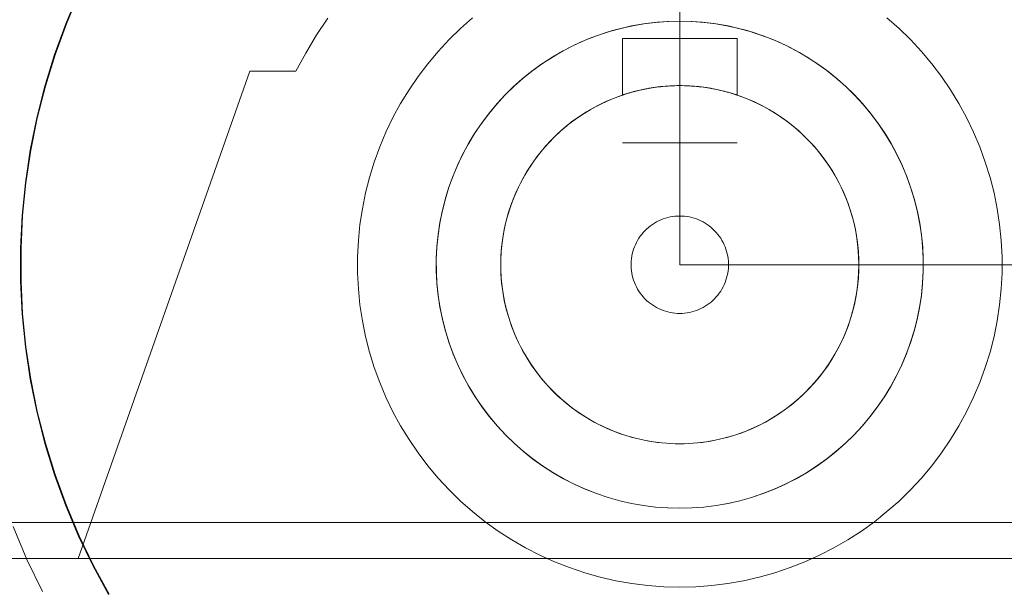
# Model space of a CAD drawing. Header units: millimetres. Extents: x -4395 to 65662, y -65530 to 6847.
# Tile 900 of 1034: x 26704 to 26773, y 1218 to 1258. Entities that reach past the tile are written whole.
import ezdxf

# ---------------------------------------------------------------- set-up
doc = ezdxf.new("R2010")
doc.units = ezdxf.units.MM
doc.layers.add('COTAS_P', color=1, linetype='Continuous', lineweight=0)
doc.layers.add('lateral_C05', color=7, linetype='Continuous', lineweight=0)
doc.dimstyles.new('R19_100', dxfattribs={"dimtxt": 250, "dimasz": 150, "dimexe": 150, "dimexo": 80, "dimgap": 100, "dimtad": 1, "dimtih": 1, "dimtoh": 1, "dimdsep": 46, "dimcen": 0.09, "dimadec": 0, "dimazin": 0, "dimtfac": 1, "dimtdec": 4, "dimtofl": 0, "dimtmove": 0, "dimatfit": 3, "dimfxl": 1, "dimtolj": 1, "dimtzin": 0, "dimarcsym": 0})

# ---------------------------------------------------------------- blocks, each defined once
blk = doc.blocks.new('DIM_R33_7')
at = {"layer": 'COTAS_P'}
for p, q in [((24250.067, 2141), (24400.067, 2186)), ((26750.067, 2141), (26600.067, 2186)), ((24250.067, 1241), (24250.067, 2141)), ((24250.067, 2141), (26750.067, 2141)), ((24250.067, 2141), (24400.067, 2096)), ((26750.067, 2141), (26600.067, 2096)), ((26750.067, 1241), (26750.067, 2141))]:
    blk.add_line(p, q, dxfattribs=at)
blk.add_text('2500 P', height=250, dxfattribs=at).set_placement((25500.067, 2241))
blk = doc.blocks.new('DIM_R33_9')
at = {"layer": 'COTAS_P'}
for p, q in [((26750.067, 1241), (27150.067, 1241)), ((27150.067, 1241), (27105.067, 1091)), ((27150.067, 0), (27150.067, 1241)), ((27150.067, 1241), (27195.067, 1091)), ((27150.067, 0), (27105.067, 150)), ((27150.067, 0), (27195.067, 150)), ((26750.067, 0), (27150.067, 0))]:
    blk.add_line(p, q, dxfattribs=at)
blk.add_text('1241 P', height=250, rotation=90, dxfattribs=at).set_placement((27050.067, 620.5))

msp = doc.modelspace()

# ---------------------------------------------------------------- linework, layer by layer
at = {"layer": 'lateral_C05'}
for p, q in [((26707.21, 1257.82), (26708.102, 1259.936)), ((26707.247, 1257.806), (26708.138, 1259.919)), ((26706.425, 1255.663), (26707.21, 1257.82)), ((26706.463, 1255.65), (26707.247, 1257.806)), ((26724.694, 1257.006), (26725.491, 1258.205)), ((26734.764, 1257.494), (26735.605, 1258.236)), ((26746.699, 1257.663), (26747.534, 1257.81)), ((26746.913, 1257.705), (26747.696, 1257.834)), ((26747.534, 1257.81), (26748.375, 1257.916)), ((26747.696, 1257.834), (26748.483, 1257.926)), ((26748.375, 1257.916), (26749.22, 1257.979)), ((26748.483, 1257.926), (26749.275, 1257.981)), ((26750.067, 1258), (26749.22, 1257.979)), ((26750.067, 1258), (26749.275, 1257.981)), ((26750.067, 1258), (26750.86, 1257.981)), ((26750.067, 1258), (26750.915, 1257.979)), ((26750.86, 1257.981), (26751.652, 1257.926)), ((26750.915, 1257.979), (26751.76, 1257.916)), ((26751.652, 1257.926), (26752.439, 1257.834)), ((26751.76, 1257.916), (26752.601, 1257.81)), ((26752.439, 1257.834), (26753.222, 1257.705)), ((26752.601, 1257.81), (26753.436, 1257.663)), ((26764.53, 1258.236), (26765.371, 1257.494)), ((26733.96, 1256.71), (26734.764, 1257.494)), ((26743.868, 1256.829), (26744.613, 1257.101)), ((26744.253, 1256.975), (26745.057, 1257.245)), ((26744.613, 1257.101), (26745.37, 1257.338)), ((26745.057, 1257.245), (26745.873, 1257.474)), ((26745.37, 1257.338), (26746.137, 1257.539)), ((26745.873, 1257.474), (26746.699, 1257.663)), ((26746.137, 1257.539), (26746.913, 1257.705)), ((26753.222, 1257.705), (26753.998, 1257.539)), ((26753.436, 1257.663), (26754.262, 1257.474)), ((26753.998, 1257.539), (26754.765, 1257.338)), ((26754.262, 1257.474), (26755.078, 1257.245)), ((26754.765, 1257.338), (26755.522, 1257.101)), ((26755.078, 1257.245), (26755.882, 1256.975)), ((26755.522, 1257.101), (26756.267, 1256.829)), ((26765.371, 1257.494), (26766.174, 1256.71)), ((26723.955, 1255.77), (26724.694, 1257.006)), ((26733.197, 1255.888), (26733.96, 1256.71)), ((26742.42, 1256.183), (26743.136, 1256.523)), ((26742.691, 1256.316), (26743.464, 1256.665)), ((26743.136, 1256.523), (26743.868, 1256.829)), ((26743.464, 1256.665), (26744.253, 1256.975)), ((26746.067, 1252.843), (26746.067, 1256.8)), ((26754.067, 1256.8), (26746.067, 1256.8)), ((26754.067, 1252.843), (26754.067, 1256.8)), ((26755.882, 1256.975), (26756.671, 1256.665)), ((26756.267, 1256.829), (26756.999, 1256.523)), ((26756.671, 1256.665), (26757.444, 1256.316)), ((26756.999, 1256.523), (26757.715, 1256.183)), ((26766.174, 1256.71), (26766.938, 1255.888)), ((26723.277, 1254.5), (26723.955, 1255.77)), ((26732.476, 1255.029), (26733.197, 1255.888)), ((26741.038, 1255.404), (26741.72, 1255.81)), ((26741.203, 1255.506), (26741.937, 1255.93)), ((26741.72, 1255.81), (26742.42, 1256.183)), ((26741.937, 1255.93), (26742.691, 1256.316)), ((26757.444, 1256.316), (26758.198, 1255.93)), ((26757.715, 1256.183), (26758.415, 1255.81)), ((26758.198, 1255.93), (26758.932, 1255.506)), ((26758.415, 1255.81), (26759.097, 1255.404)), ((26766.938, 1255.888), (26767.659, 1255.029)), ((26705.748, 1253.469), (26706.425, 1255.663)), ((26705.787, 1253.459), (26706.463, 1255.65)), ((26731.799, 1254.134), (26732.476, 1255.029)), ((26739.803, 1254.551), (26740.491, 1255.046)), ((26740.376, 1254.967), (26741.038, 1255.404)), ((26740.491, 1255.046), (26741.203, 1255.506)), ((26758.932, 1255.506), (26759.644, 1255.046)), ((26759.097, 1255.404), (26759.759, 1254.967)), ((26759.644, 1255.046), (26760.332, 1254.551)), ((26767.659, 1255.029), (26768.336, 1254.134)), ((26708.067, 1220.5), (26720.067, 1254.5)), ((26720.067, 1254.5), (26723.277, 1254.5)), ((26739.077, 1253.969), (26739.736, 1254.5)), ((26739.14, 1254.023), (26739.803, 1254.551)), ((26739.736, 1254.5), (26740.376, 1254.967)), ((26760.399, 1254.5), (26759.759, 1254.967)), ((26760.332, 1254.551), (26760.995, 1254.023)), ((26760.399, 1254.5), (26761.058, 1253.969)), ((26731.167, 1253.207), (26731.799, 1254.134)), ((26738.445, 1253.406), (26739.077, 1253.969)), ((26738.505, 1253.462), (26739.14, 1254.023)), ((26760.995, 1254.023), (26761.63, 1253.462)), ((26761.058, 1253.969), (26761.69, 1253.406)), ((26768.336, 1254.134), (26768.968, 1253.207)), ((26705.182, 1251.245), (26705.748, 1253.469)), ((26705.221, 1251.236), (26705.787, 1253.459)), ((26730.582, 1252.25), (26731.167, 1253.207)), ((26737.842, 1252.813), (26738.445, 1253.406)), ((26737.898, 1252.87), (26738.505, 1253.462)), ((26746.383, 1252.945), (26746.983, 1253.113)), ((26746.384, 1252.945), (26746.459, 1252.968)), ((26746.454, 1252.966), (26746.401, 1252.95)), ((26746.511, 1252.983), (26746.454, 1252.966)), ((26746.459, 1252.968), (26746.542, 1252.992)), ((26746.572, 1253.001), (26746.511, 1252.983)), ((26746.542, 1252.992), (26746.633, 1253.019)), ((26746.637, 1253.02), (26746.572, 1253.001)), ((26746.633, 1253.019), (26746.733, 1253.047)), ((26746.707, 1253.04), (26746.637, 1253.02)), ((26746.78, 1253.06), (26746.707, 1253.04)), ((26746.733, 1253.047), (26746.841, 1253.076)), ((26746.858, 1253.081), (26746.78, 1253.06)), ((26746.841, 1253.076), (26746.958, 1253.107)), ((26746.939, 1253.102), (26746.858, 1253.081)), ((26747.026, 1253.124), (26746.939, 1253.102)), ((26746.958, 1253.107), (26747.084, 1253.139)), ((26746.983, 1253.113), (26747.591, 1253.252)), ((26747.116, 1253.147), (26747.026, 1253.124)), ((26747.084, 1253.139), (26747.218, 1253.171)), ((26747.211, 1253.169), (26747.116, 1253.147)), ((26747.31, 1253.192), (26747.211, 1253.169)), ((26747.218, 1253.171), (26747.363, 1253.204)), ((26747.415, 1253.215), (26747.31, 1253.192)), ((26747.363, 1253.204), (26747.5, 1253.234)), ((26747.525, 1253.239), (26747.415, 1253.215)), ((26747.5, 1253.234), (26747.631, 1253.26)), ((26747.64, 1253.262), (26747.525, 1253.239)), ((26747.591, 1253.252), (26748.204, 1253.36)), ((26747.631, 1253.26), (26747.767, 1253.287)), ((26747.76, 1253.285), (26747.64, 1253.262)), ((26747.885, 1253.308), (26747.76, 1253.285)), ((26747.767, 1253.287), (26747.91, 1253.312)), ((26748.015, 1253.33), (26747.885, 1253.308)), ((26747.91, 1253.312), (26748.059, 1253.338)), ((26748.15, 1253.352), (26748.015, 1253.33)), ((26748.059, 1253.338), (26748.214, 1253.362)), ((26748.289, 1253.373), (26748.15, 1253.352)), ((26748.204, 1253.36), (26748.823, 1253.438)), ((26748.214, 1253.362), (26748.376, 1253.385)), ((26748.433, 1253.393), (26748.289, 1253.373)), ((26748.376, 1253.385), (26748.543, 1253.407)), ((26748.581, 1253.411), (26748.433, 1253.393)), ((26748.543, 1253.407), (26748.716, 1253.427)), ((26748.733, 1253.429), (26748.581, 1253.411)), ((26748.716, 1253.427), (26748.896, 1253.445)), ((26748.889, 1253.444), (26748.733, 1253.429)), ((26748.823, 1253.438), (26749.444, 1253.484)), ((26749.049, 1253.458), (26748.889, 1253.444)), ((26748.896, 1253.445), (26749.081, 1253.461)), ((26749.211, 1253.471), (26749.049, 1253.458)), ((26749.081, 1253.461), (26749.251, 1253.473)), ((26749.377, 1253.481), (26749.211, 1253.471)), ((26749.251, 1253.473), (26749.407, 1253.483)), ((26749.546, 1253.489), (26749.377, 1253.481)), ((26749.407, 1253.483), (26749.565, 1253.49)), ((26750.067, 1253.5), (26749.444, 1253.484)), ((26749.718, 1253.495), (26749.546, 1253.489)), ((26749.565, 1253.49), (26749.724, 1253.495)), ((26749.724, 1253.495), (26749.885, 1253.499)), ((26749.885, 1253.499), (26749.976, 1253.5)), ((26750.067, 1253.5), (26749.892, 1253.499)), ((26750.067, 1253.5), (26749.976, 1253.5)), ((26750.067, 1253.5), (26750.244, 1253.499)), ((26750.067, 1253.5), (26750.691, 1253.484)), ((26750.067, 1253.5), (26750.152, 1253.5)), ((26750.237, 1253.499), (26750.152, 1253.5)), ((26750.399, 1253.496), (26750.237, 1253.499)), ((26750.244, 1253.499), (26750.419, 1253.495)), ((26750.56, 1253.49), (26750.399, 1253.496)), ((26750.419, 1253.495), (26750.592, 1253.489)), ((26750.718, 1253.483), (26750.56, 1253.49)), ((26750.592, 1253.489), (26750.764, 1253.481)), ((26750.691, 1253.484), (26751.312, 1253.438)), ((26750.874, 1253.474), (26750.718, 1253.483)), ((26750.764, 1253.481), (26750.932, 1253.47)), ((26751.044, 1253.462), (26750.874, 1253.474)), ((26750.932, 1253.47), (26751.098, 1253.457)), ((26751.229, 1253.446), (26751.044, 1253.462)), ((26751.098, 1253.457), (26751.26, 1253.443)), ((26751.409, 1253.428), (26751.229, 1253.446)), ((26751.26, 1253.443), (26751.418, 1253.427)), ((26751.312, 1253.438), (26751.931, 1253.36)), ((26751.584, 1253.408), (26751.409, 1253.428)), ((26751.418, 1253.427), (26751.573, 1253.409)), ((26751.573, 1253.409), (26751.722, 1253.39)), ((26751.753, 1253.386), (26751.584, 1253.408)), ((26751.722, 1253.39), (26751.867, 1253.37)), ((26751.917, 1253.362), (26751.753, 1253.386)), ((26751.867, 1253.37), (26752.006, 1253.349)), ((26752.075, 1253.338), (26751.917, 1253.362)), ((26751.931, 1253.36), (26752.544, 1253.252)), ((26752.006, 1253.349), (26752.14, 1253.327)), ((26752.226, 1253.312), (26752.075, 1253.338)), ((26752.14, 1253.327), (26752.27, 1253.304)), ((26752.37, 1253.286), (26752.226, 1253.312)), ((26752.27, 1253.304), (26752.394, 1253.282)), ((26752.508, 1253.259), (26752.37, 1253.286)), ((26752.394, 1253.282), (26752.514, 1253.258)), ((26752.639, 1253.233), (26752.508, 1253.259)), ((26752.514, 1253.258), (26752.628, 1253.235)), ((26752.544, 1253.252), (26753.152, 1253.113)), ((26752.628, 1253.235), (26752.738, 1253.211)), ((26752.776, 1253.203), (26752.639, 1253.233)), ((26752.738, 1253.211), (26752.844, 1253.188)), ((26752.919, 1253.17), (26752.776, 1253.203)), ((26752.844, 1253.188), (26752.944, 1253.165)), ((26753.054, 1253.138), (26752.919, 1253.17)), ((26752.944, 1253.165), (26753.04, 1253.141)), ((26753.04, 1253.141), (26753.131, 1253.119)), ((26753.179, 1253.107), (26753.054, 1253.138)), ((26753.131, 1253.119), (26753.218, 1253.096)), ((26753.152, 1253.113), (26753.752, 1252.945)), ((26753.296, 1253.076), (26753.179, 1253.107)), ((26753.218, 1253.096), (26753.3, 1253.075)), ((26753.404, 1253.047), (26753.296, 1253.076)), ((26753.3, 1253.075), (26753.378, 1253.054)), ((26753.378, 1253.054), (26753.452, 1253.033)), ((26753.503, 1253.019), (26753.404, 1253.047)), ((26753.452, 1253.033), (26753.521, 1253.014)), ((26753.594, 1252.992), (26753.503, 1253.019)), ((26753.521, 1253.014), (26753.586, 1252.995)), ((26753.586, 1252.995), (26753.646, 1252.977)), ((26753.677, 1252.967), (26753.594, 1252.992)), ((26753.646, 1252.977), (26753.703, 1252.96)), ((26753.752, 1252.945), (26753.677, 1252.967)), ((26753.703, 1252.96), (26753.755, 1252.944)), ((26761.63, 1253.462), (26762.237, 1252.87)), ((26761.69, 1253.406), (26762.293, 1252.813)), ((26768.968, 1253.207), (26769.553, 1252.25)), ((26737.27, 1252.19), (26737.842, 1252.813)), ((26737.321, 1252.249), (26737.898, 1252.87)), ((26744.348, 1252.115), (26744.909, 1252.386)), ((26744.644, 1252.262), (26745.212, 1252.518)), ((26744.909, 1252.386), (26745.482, 1252.629)), ((26745.212, 1252.518), (26745.792, 1252.746)), ((26745.482, 1252.629), (26746.067, 1252.843)), ((26745.792, 1252.746), (26746.383, 1252.945)), ((26746.071, 1252.844), (26746.083, 1252.848)), ((26746.087, 1252.849), (26746.077, 1252.846)), ((26746.083, 1252.848), (26746.102, 1252.854)), ((26746.101, 1252.854), (26746.087, 1252.849)), ((26746.119, 1252.86), (26746.101, 1252.854)), ((26746.102, 1252.854), (26746.13, 1252.864)), ((26746.141, 1252.867), (26746.119, 1252.86)), ((26746.13, 1252.864), (26746.165, 1252.875)), ((26746.166, 1252.876), (26746.141, 1252.867)), ((26746.165, 1252.875), (26746.208, 1252.889)), ((26746.196, 1252.885), (26746.166, 1252.876)), ((26746.229, 1252.896), (26746.196, 1252.885)), ((26746.208, 1252.889), (26746.258, 1252.905)), ((26746.266, 1252.908), (26746.229, 1252.896)), ((26746.258, 1252.905), (26746.317, 1252.924)), ((26746.307, 1252.921), (26746.266, 1252.908)), ((26746.352, 1252.935), (26746.307, 1252.921)), ((26746.317, 1252.924), (26746.384, 1252.945)), ((26746.401, 1252.95), (26746.352, 1252.935)), ((26753.752, 1252.945), (26754.343, 1252.746)), ((26753.819, 1252.924), (26753.752, 1252.945)), ((26753.755, 1252.944), (26753.804, 1252.929)), ((26753.804, 1252.929), (26753.848, 1252.915)), ((26753.877, 1252.905), (26753.819, 1252.924)), ((26753.848, 1252.915), (26753.888, 1252.902)), ((26753.928, 1252.889), (26753.877, 1252.905)), ((26753.888, 1252.902), (26753.924, 1252.89)), ((26753.924, 1252.89), (26753.955, 1252.88)), ((26753.971, 1252.875), (26753.928, 1252.889)), ((26753.955, 1252.88), (26753.983, 1252.871)), ((26754.005, 1252.863), (26753.971, 1252.875)), ((26753.983, 1252.871), (26754.007, 1252.863)), ((26754.033, 1252.854), (26754.005, 1252.863)), ((26754.007, 1252.863), (26754.027, 1252.856)), ((26754.027, 1252.856), (26754.043, 1252.851)), ((26754.052, 1252.848), (26754.033, 1252.854)), ((26754.043, 1252.851), (26754.055, 1252.847)), ((26754.064, 1252.844), (26754.052, 1252.848)), ((26754.067, 1252.843), (26754.652, 1252.629)), ((26754.343, 1252.746), (26754.923, 1252.518)), ((26754.652, 1252.629), (26755.226, 1252.386)), ((26754.923, 1252.518), (26755.491, 1252.262)), ((26755.226, 1252.386), (26755.787, 1252.115)), ((26762.237, 1252.87), (26762.814, 1252.249)), ((26762.293, 1252.813), (26762.865, 1252.19)), ((26730.045, 1251.265), (26730.582, 1252.25)), ((26736.265, 1250.924), (26736.776, 1251.599)), ((26736.729, 1251.54), (26737.27, 1252.19)), ((26736.776, 1251.599), (26737.321, 1252.249)), ((26743.026, 1251.328), (26743.55, 1251.666)), ((26743.27, 1251.49), (26743.801, 1251.816)), ((26743.55, 1251.666), (26744.089, 1251.978)), ((26743.801, 1251.816), (26744.348, 1252.115)), ((26744.089, 1251.978), (26744.644, 1252.262)), ((26755.491, 1252.262), (26756.046, 1251.978)), ((26755.787, 1252.115), (26756.334, 1251.816)), ((26756.046, 1251.978), (26756.585, 1251.666)), ((26756.334, 1251.816), (26756.865, 1251.49)), ((26756.585, 1251.666), (26757.109, 1251.328)), ((26762.814, 1252.249), (26763.359, 1251.599)), ((26762.865, 1252.19), (26763.406, 1251.54)), ((26763.359, 1251.599), (26763.87, 1250.924)), ((26769.553, 1252.25), (26770.09, 1251.265)), ((26704.727, 1248.995), (26705.182, 1251.245)), ((26704.766, 1248.988), (26705.221, 1251.236)), ((26729.559, 1250.254), (26730.045, 1251.265)), ((26735.787, 1250.223), (26736.265, 1250.924)), ((26736.221, 1250.863), (26736.729, 1251.54)), ((26742.033, 1250.576), (26742.52, 1250.964)), ((26742.26, 1250.762), (26742.756, 1251.139)), ((26742.52, 1250.964), (26743.026, 1251.328)), ((26742.756, 1251.139), (26743.27, 1251.49)), ((26756.865, 1251.49), (26757.379, 1251.139)), ((26757.109, 1251.328), (26757.615, 1250.964)), ((26757.379, 1251.139), (26757.875, 1250.762)), ((26757.615, 1250.964), (26758.102, 1250.576)), ((26763.406, 1251.54), (26763.914, 1250.863)), ((26763.87, 1250.924), (26764.348, 1250.223)), ((26770.09, 1251.265), (26770.576, 1250.254)), ((26729.123, 1249.22), (26729.559, 1250.254)), ((26735.345, 1249.5), (26735.787, 1250.223)), ((26735.748, 1250.162), (26736.221, 1250.863)), ((26741.328, 1249.937), (26741.784, 1250.361)), ((26741.565, 1250.163), (26742.033, 1250.576)), ((26741.784, 1250.361), (26742.26, 1250.762)), ((26757.875, 1250.762), (26758.351, 1250.361)), ((26758.102, 1250.576), (26758.57, 1250.163)), ((26758.351, 1250.361), (26758.807, 1249.937)), ((26763.914, 1250.863), (26764.387, 1250.162)), ((26764.348, 1250.223), (26764.79, 1249.5)), ((26770.576, 1250.254), (26771.012, 1249.22)), ((26735.31, 1249.438), (26735.748, 1250.162)), ((26740.695, 1249.271), (26741.119, 1249.728)), ((26740.893, 1249.49), (26741.328, 1249.937)), ((26741.119, 1249.728), (26741.565, 1250.163)), ((26758.57, 1250.163), (26759.016, 1249.728)), ((26758.807, 1249.937), (26759.242, 1249.49)), ((26759.016, 1249.728), (26759.44, 1249.271)), ((26764.387, 1250.162), (26764.825, 1249.438)), ((26704.385, 1246.725), (26704.727, 1248.995)), ((26704.424, 1246.72), (26704.766, 1248.988)), ((26728.739, 1248.166), (26729.123, 1249.22)), ((26734.908, 1248.694), (26735.31, 1249.438)), ((26734.94, 1248.756), (26735.345, 1249.5)), ((26740.094, 1248.535), (26740.482, 1249.023)), ((26740.295, 1248.794), (26740.695, 1249.271)), ((26740.482, 1249.023), (26740.893, 1249.49)), ((26746.072, 1249.5), (26746.087, 1249.5)), ((26746.087, 1249.5), (26746.112, 1249.5)), ((26746.144, 1249.5), (26746.111, 1249.5)), ((26746.112, 1249.5), (26746.147, 1249.5)), ((26746.187, 1249.5), (26746.144, 1249.5)), ((26746.147, 1249.5), (26746.191, 1249.5)), ((26746.24, 1249.5), (26746.187, 1249.5)), ((26746.191, 1249.5), (26746.245, 1249.5)), ((26746.301, 1249.5), (26746.24, 1249.5)), ((26746.245, 1249.5), (26746.309, 1249.5)), ((26746.372, 1249.5), (26746.301, 1249.5)), ((26746.309, 1249.5), (26746.382, 1249.5)), ((26746.452, 1249.5), (26746.372, 1249.5)), ((26746.382, 1249.5), (26746.464, 1249.5)), ((26746.54, 1249.5), (26746.452, 1249.5)), ((26746.464, 1249.5), (26746.555, 1249.5)), ((26746.637, 1249.5), (26746.54, 1249.5)), ((26746.555, 1249.5), (26746.654, 1249.5)), ((26746.742, 1249.5), (26746.637, 1249.5)), ((26746.654, 1249.5), (26746.763, 1249.5)), ((26746.855, 1249.5), (26746.742, 1249.5)), ((26746.763, 1249.5), (26746.879, 1249.5)), ((26746.975, 1249.5), (26746.855, 1249.5)), ((26746.879, 1249.5), (26747.003, 1249.5)), ((26747.104, 1249.5), (26746.975, 1249.5)), ((26747.003, 1249.5), (26747.135, 1249.5)), ((26747.239, 1249.5), (26747.104, 1249.5)), ((26747.135, 1249.5), (26747.275, 1249.5)), ((26747.381, 1249.5), (26747.239, 1249.5)), ((26747.275, 1249.5), (26747.421, 1249.5)), ((26747.53, 1249.5), (26747.381, 1249.5)), ((26747.421, 1249.5), (26747.574, 1249.5)), ((26747.685, 1249.5), (26747.53, 1249.5)), ((26747.574, 1249.5), (26747.733, 1249.5)), ((26747.845, 1249.5), (26747.685, 1249.5)), ((26747.733, 1249.5), (26747.897, 1249.5)), ((26748.011, 1249.5), (26747.845, 1249.5)), ((26747.897, 1249.5), (26748.067, 1249.5)), ((26748.182, 1249.5), (26748.011, 1249.5)), ((26748.067, 1249.5), (26748.243, 1249.5)), ((26748.357, 1249.5), (26748.182, 1249.5)), ((26748.243, 1249.5), (26748.422, 1249.5)), ((26748.537, 1249.5), (26748.357, 1249.5)), ((26748.422, 1249.5), (26748.606, 1249.5)), ((26748.72, 1249.5), (26748.537, 1249.5)), ((26748.606, 1249.5), (26748.794, 1249.5)), ((26748.906, 1249.5), (26748.72, 1249.5)), ((26748.794, 1249.5), (26748.984, 1249.5)), ((26749.096, 1249.5), (26748.906, 1249.5)), ((26748.984, 1249.5), (26749.177, 1249.5)), ((26749.287, 1249.5), (26749.096, 1249.5)), ((26749.177, 1249.5), (26749.373, 1249.5)), ((26749.481, 1249.5), (26749.287, 1249.5)), ((26749.373, 1249.5), (26749.57, 1249.5)), ((26749.675, 1249.5), (26749.481, 1249.5)), ((26749.57, 1249.5), (26749.769, 1249.5)), ((26749.871, 1249.5), (26749.675, 1249.5)), ((26749.769, 1249.5), (26749.968, 1249.5)), ((26750.067, 1249.5), (26749.871, 1249.5)), ((26749.968, 1249.5), (26750.167, 1249.5)), ((26750.264, 1249.5), (26750.067, 1249.5)), ((26750.167, 1249.5), (26750.366, 1249.5)), ((26750.46, 1249.5), (26750.264, 1249.5)), ((26750.366, 1249.5), (26750.565, 1249.5)), ((26750.654, 1249.5), (26750.46, 1249.5)), ((26750.565, 1249.5), (26750.762, 1249.5)), ((26750.848, 1249.5), (26750.654, 1249.5)), ((26750.762, 1249.5), (26750.958, 1249.5)), ((26751.039, 1249.5), (26750.848, 1249.5)), ((26750.958, 1249.5), (26751.151, 1249.5)), ((26751.229, 1249.5), (26751.039, 1249.5)), ((26751.151, 1249.5), (26751.341, 1249.5)), ((26751.415, 1249.5), (26751.229, 1249.5)), ((26751.341, 1249.5), (26751.529, 1249.5)), ((26751.598, 1249.5), (26751.415, 1249.5)), ((26751.529, 1249.5), (26751.713, 1249.5)), ((26751.778, 1249.5), (26751.598, 1249.5)), ((26751.713, 1249.5), (26751.892, 1249.5)), ((26751.953, 1249.5), (26751.778, 1249.5)), ((26751.892, 1249.5), (26752.067, 1249.5)), ((26752.124, 1249.5), (26751.953, 1249.5)), ((26752.067, 1249.5), (26752.238, 1249.5)), ((26752.29, 1249.5), (26752.124, 1249.5)), ((26752.238, 1249.5), (26752.402, 1249.5)), ((26752.45, 1249.5), (26752.29, 1249.5)), ((26752.402, 1249.5), (26752.561, 1249.5)), ((26752.605, 1249.5), (26752.45, 1249.5)), ((26752.561, 1249.5), (26752.714, 1249.5)), ((26752.754, 1249.5), (26752.605, 1249.5)), ((26752.714, 1249.5), (26752.86, 1249.5)), ((26752.896, 1249.5), (26752.754, 1249.5)), ((26752.86, 1249.5), (26753, 1249.5)), ((26753.031, 1249.5), (26752.896, 1249.5)), ((26753, 1249.5), (26753.132, 1249.5)), ((26753.16, 1249.5), (26753.031, 1249.5)), ((26753.132, 1249.5), (26753.256, 1249.5)), ((26753.28, 1249.5), (26753.16, 1249.5)), ((26753.256, 1249.5), (26753.372, 1249.5)), ((26753.393, 1249.5), (26753.28, 1249.5)), ((26753.372, 1249.5), (26753.481, 1249.5)), ((26753.498, 1249.5), (26753.393, 1249.5)), ((26753.481, 1249.5), (26753.58, 1249.5)), ((26753.595, 1249.5), (26753.498, 1249.5)), ((26753.58, 1249.5), (26753.671, 1249.5)), ((26753.683, 1249.5), (26753.595, 1249.5)), ((26753.671, 1249.5), (26753.753, 1249.5)), ((26753.763, 1249.5), (26753.683, 1249.5)), ((26753.753, 1249.5), (26753.826, 1249.5)), ((26753.834, 1249.5), (26753.763, 1249.5)), ((26753.826, 1249.5), (26753.89, 1249.5)), ((26753.895, 1249.5), (26753.834, 1249.5)), ((26753.89, 1249.5), (26753.944, 1249.5)), ((26753.948, 1249.5), (26753.895, 1249.5)), ((26753.944, 1249.5), (26753.988, 1249.5)), ((26753.991, 1249.5), (26753.948, 1249.5)), ((26753.988, 1249.5), (26754.023, 1249.5)), ((26754.023, 1249.5), (26754.048, 1249.5)), ((26754.048, 1249.5), (26754.063, 1249.5)), ((26759.242, 1249.49), (26759.653, 1249.023)), ((26759.44, 1249.271), (26759.84, 1248.794)), ((26759.653, 1249.023), (26760.041, 1248.535)), ((26764.79, 1249.5), (26765.195, 1248.756)), ((26764.825, 1249.438), (26765.227, 1248.694)), ((26771.012, 1249.22), (26771.396, 1248.166)), ((26728.408, 1247.094), (26728.739, 1248.166)), ((26734.544, 1247.93), (26734.908, 1248.694)), ((26734.572, 1247.992), (26734.94, 1248.756)), ((26739.567, 1247.782), (26739.918, 1248.297)), ((26739.731, 1248.029), (26740.094, 1248.535)), ((26739.918, 1248.297), (26740.295, 1248.794)), ((26759.84, 1248.794), (26760.217, 1248.297)), ((26760.041, 1248.535), (26760.404, 1248.029)), ((26760.217, 1248.297), (26760.568, 1247.782)), ((26765.195, 1248.756), (26765.563, 1247.992)), ((26765.227, 1248.694), (26765.591, 1247.93)), ((26771.396, 1248.166), (26771.727, 1247.094)), ((26734.219, 1247.149), (26734.544, 1247.93)), ((26734.243, 1247.211), (26734.572, 1247.992)), ((26739.083, 1246.965), (26739.394, 1247.505)), ((26739.242, 1247.25), (26739.567, 1247.782)), ((26739.394, 1247.505), (26739.731, 1248.029)), ((26760.404, 1248.029), (26760.741, 1247.505)), ((26760.568, 1247.782), (26760.893, 1247.25)), ((26760.741, 1247.505), (26761.052, 1246.965)), ((26765.563, 1247.992), (26765.892, 1247.211)), ((26765.591, 1247.93), (26765.916, 1247.149)), ((26728.132, 1246.007), (26728.408, 1247.094)), ((26733.932, 1246.353), (26734.219, 1247.149)), ((26733.953, 1246.414), (26734.243, 1247.211)), ((26738.799, 1246.411), (26739.083, 1246.965)), ((26738.944, 1246.703), (26739.242, 1247.25)), ((26760.893, 1247.25), (26761.191, 1246.703)), ((26761.052, 1246.965), (26761.336, 1246.411)), ((26765.892, 1247.211), (26766.182, 1246.414)), ((26765.916, 1247.149), (26766.203, 1246.353)), ((26771.727, 1247.094), (26772.003, 1246.007)), ((26704.156, 1244.441), (26704.385, 1246.725)), ((26704.196, 1244.438), (26704.424, 1246.72)), ((26733.686, 1245.544), (26733.932, 1246.353)), ((26733.703, 1245.604), (26733.953, 1246.414)), ((26738.432, 1245.567), (26738.674, 1246.141)), ((26738.544, 1245.843), (26738.799, 1246.411)), ((26738.674, 1246.141), (26738.944, 1246.703)), ((26761.191, 1246.703), (26761.461, 1246.141)), ((26761.336, 1246.411), (26761.591, 1245.843)), ((26761.461, 1246.141), (26761.703, 1245.567)), ((26766.182, 1246.414), (26766.432, 1245.604)), ((26766.203, 1246.353), (26766.449, 1245.544)), ((26727.909, 1244.907), (26728.132, 1246.007)), ((26733.48, 1244.723), (26733.686, 1245.544)), ((26733.494, 1244.783), (26733.703, 1245.604)), ((26738.218, 1244.981), (26738.432, 1245.567)), ((26738.317, 1245.262), (26738.544, 1245.843)), ((26761.591, 1245.843), (26761.818, 1245.262)), ((26761.703, 1245.567), (26761.917, 1244.981)), ((26766.432, 1245.604), (26766.641, 1244.783)), ((26766.449, 1245.544), (26766.655, 1244.723)), ((26772.003, 1246.007), (26772.226, 1244.907)), ((26727.742, 1243.798), (26727.909, 1244.907)), ((26733.316, 1243.894), (26733.48, 1244.723)), ((26733.326, 1243.952), (26733.494, 1244.783)), ((26738.035, 1244.386), (26738.218, 1244.981)), ((26738.119, 1244.672), (26738.317, 1245.262)), ((26761.818, 1245.262), (26762.016, 1244.672)), ((26761.917, 1244.981), (26762.1, 1244.386)), ((26766.641, 1244.783), (26766.809, 1243.952)), ((26766.655, 1244.723), (26766.819, 1243.894)), ((26772.226, 1244.907), (26772.393, 1243.798)), ((26704.042, 1242.148), (26704.156, 1244.441)), ((26704.082, 1242.147), (26704.196, 1244.438)), ((26737.813, 1243.465), (26737.951, 1244.072)), ((26737.881, 1243.782), (26738.035, 1244.386)), ((26737.951, 1244.072), (26738.119, 1244.672)), ((26748.441, 1243.986), (26748.592, 1244.063)), ((26748.592, 1244.063), (26748.747, 1244.133)), ((26748.747, 1244.133), (26748.905, 1244.195)), ((26748.905, 1244.195), (26749.065, 1244.249)), ((26749.065, 1244.249), (26749.229, 1244.295)), ((26749.229, 1244.295), (26749.394, 1244.333)), ((26749.394, 1244.333), (26749.561, 1244.362)), ((26749.561, 1244.362), (26749.729, 1244.383)), ((26749.729, 1244.383), (26749.898, 1244.396)), ((26750.067, 1244.4), (26749.898, 1244.396)), ((26750.067, 1244.4), (26750.237, 1244.396)), ((26750.237, 1244.396), (26750.406, 1244.383)), ((26750.406, 1244.383), (26750.574, 1244.362)), ((26750.574, 1244.362), (26750.741, 1244.333)), ((26750.741, 1244.333), (26750.906, 1244.295)), ((26750.906, 1244.295), (26751.07, 1244.249)), ((26751.07, 1244.249), (26751.23, 1244.195)), ((26751.23, 1244.195), (26751.388, 1244.133)), ((26751.388, 1244.133), (26751.543, 1244.063)), ((26751.543, 1244.063), (26751.694, 1243.986)), ((26762.016, 1244.672), (26762.184, 1244.072)), ((26762.1, 1244.386), (26762.254, 1243.782)), ((26762.184, 1244.072), (26762.322, 1243.465)), ((26727.63, 1242.681), (26727.742, 1243.798)), ((26733.192, 1243.057), (26733.316, 1243.894)), ((26733.199, 1243.114), (26733.326, 1243.952)), ((26737.705, 1242.851), (26737.813, 1243.465)), ((26737.757, 1243.171), (26737.881, 1243.782)), ((26747.518, 1243.25), (26747.634, 1243.374)), ((26747.634, 1243.374), (26747.755, 1243.492)), ((26747.755, 1243.492), (26747.882, 1243.605)), ((26747.882, 1243.605), (26748.015, 1243.71)), ((26748.015, 1243.71), (26748.152, 1243.809)), ((26748.152, 1243.809), (26748.295, 1243.901)), ((26748.295, 1243.901), (26748.441, 1243.986)), ((26751.694, 1243.986), (26751.84, 1243.901)), ((26751.84, 1243.901), (26751.983, 1243.809)), ((26751.983, 1243.809), (26752.12, 1243.71)), ((26752.12, 1243.71), (26752.253, 1243.605)), ((26752.253, 1243.605), (26752.38, 1243.492)), ((26752.38, 1243.492), (26752.501, 1243.374)), ((26752.501, 1243.374), (26752.617, 1243.25)), ((26762.254, 1243.782), (26762.378, 1243.171)), ((26762.322, 1243.465), (26762.43, 1242.851)), ((26766.809, 1243.952), (26766.936, 1243.114)), ((26766.819, 1243.894), (26766.943, 1243.057)), ((26772.393, 1243.798), (26772.505, 1242.681)), ((26727.574, 1241.561), (26727.63, 1242.681)), ((26733.111, 1242.215), (26733.192, 1243.057)), ((26733.115, 1242.27), (26733.199, 1243.114)), ((26737.628, 1242.233), (26737.705, 1242.851)), ((26737.664, 1242.554), (26737.757, 1243.171)), ((26747.042, 1242.551), (26747.123, 1242.7)), ((26747.123, 1242.7), (26747.211, 1242.845)), ((26747.211, 1242.845), (26747.307, 1242.985)), ((26747.307, 1242.985), (26747.409, 1243.12)), ((26747.409, 1243.12), (26747.518, 1243.25)), ((26752.617, 1243.25), (26752.726, 1243.12)), ((26752.726, 1243.12), (26752.828, 1242.985)), ((26752.828, 1242.985), (26752.924, 1242.845)), ((26752.924, 1242.845), (26753.012, 1242.7)), ((26753.012, 1242.7), (26753.093, 1242.551)), ((26762.378, 1243.171), (26762.47, 1242.554)), ((26762.43, 1242.851), (26762.507, 1242.233)), ((26766.936, 1243.114), (26767.02, 1242.27)), ((26766.943, 1243.057), (26767.024, 1242.215)), ((26772.505, 1242.681), (26772.56, 1241.561)), ((26704.042, 1239.852), (26704.042, 1242.148)), ((26704.082, 1239.853), (26704.082, 1242.147)), ((26733.072, 1241.37), (26733.111, 1242.215)), ((26733.073, 1241.424), (26733.115, 1242.27)), ((26737.582, 1241.612), (26737.628, 1242.233)), ((26737.602, 1241.934), (26737.664, 1242.554)), ((26746.795, 1241.921), (26746.845, 1242.083)), ((26746.845, 1242.083), (26746.903, 1242.242)), ((26746.903, 1242.242), (26746.968, 1242.398)), ((26746.968, 1242.398), (26747.042, 1242.551)), ((26753.093, 1242.551), (26753.167, 1242.398)), ((26753.167, 1242.398), (26753.232, 1242.242)), ((26753.232, 1242.242), (26753.29, 1242.083)), ((26753.29, 1242.083), (26753.34, 1241.921)), ((26762.47, 1242.554), (26762.533, 1241.934)), ((26762.507, 1242.233), (26762.553, 1241.612)), ((26767.02, 1242.27), (26767.062, 1241.424)), ((26767.024, 1242.215), (26767.063, 1241.37)), ((26727.574, 1240.439), (26727.574, 1241.561)), ((26733.074, 1240.524), (26733.072, 1241.37)), ((26733.073, 1240.576), (26733.073, 1241.424)), ((26737.567, 1240.989), (26737.582, 1241.612)), ((26737.571, 1241.312), (26737.602, 1241.934)), ((26737.571, 1240.688), (26737.571, 1241.312)), ((26746.677, 1241.254), (26746.694, 1241.423)), ((26746.694, 1241.423), (26746.719, 1241.59)), ((26746.719, 1241.59), (26746.753, 1241.757)), ((26746.753, 1241.757), (26746.795, 1241.921)), ((26753.34, 1241.921), (26753.382, 1241.757)), ((26753.382, 1241.757), (26753.416, 1241.59)), ((26753.416, 1241.59), (26753.441, 1241.423)), ((26753.441, 1241.423), (26753.458, 1241.254)), ((26762.533, 1241.934), (26762.564, 1241.312)), ((26762.553, 1241.612), (26762.567, 1240.989)), ((26762.564, 1241.312), (26762.564, 1240.688)), ((26767.063, 1241.37), (26767.061, 1240.524)), ((26767.062, 1241.424), (26767.062, 1240.576)), ((26772.56, 1241.561), (26772.56, 1240.439)), ((26737.584, 1240.366), (26737.567, 1240.989)), ((26737.602, 1240.066), (26737.571, 1240.688)), ((26746.669, 1241.085), (26746.677, 1241.254)), ((26746.669, 1240.915), (26746.669, 1241.085)), ((26746.677, 1240.746), (26746.669, 1240.915)), ((26746.694, 1240.577), (26746.677, 1240.746)), ((26753.458, 1240.746), (26753.441, 1240.577)), ((26753.458, 1241.254), (26753.466, 1241.085)), ((26753.466, 1240.915), (26753.458, 1240.746)), ((26753.466, 1241.085), (26753.466, 1240.915)), ((26762.564, 1240.688), (26762.533, 1240.066)), ((26762.567, 1240.989), (26762.551, 1240.366)), ((26727.63, 1239.319), (26727.574, 1240.439)), ((26733.115, 1239.73), (26733.073, 1240.576)), ((26733.119, 1239.679), (26733.074, 1240.524)), ((26737.631, 1239.745), (26737.584, 1240.366)), ((26737.664, 1239.446), (26737.602, 1240.066)), ((26746.719, 1240.41), (26746.694, 1240.577)), ((26746.753, 1240.243), (26746.719, 1240.41)), ((26746.795, 1240.079), (26746.753, 1240.243)), ((26746.845, 1239.917), (26746.795, 1240.079)), ((26746.903, 1239.758), (26746.845, 1239.917)), ((26753.29, 1239.917), (26753.232, 1239.758)), ((26753.34, 1240.079), (26753.29, 1239.917)), ((26753.382, 1240.243), (26753.34, 1240.079)), ((26753.416, 1240.41), (26753.382, 1240.243)), ((26753.441, 1240.577), (26753.416, 1240.41)), ((26762.533, 1240.066), (26762.47, 1239.446)), ((26762.551, 1240.366), (26762.504, 1239.745)), ((26767.061, 1240.524), (26767.016, 1239.679)), ((26767.062, 1240.576), (26767.02, 1239.73)), ((26772.56, 1240.439), (26772.505, 1239.319)), ((26704.156, 1237.559), (26704.042, 1239.852)), ((26704.196, 1237.562), (26704.082, 1239.853)), ((26727.742, 1238.202), (26727.63, 1239.319)), ((26733.199, 1238.886), (26733.115, 1239.73)), ((26733.206, 1238.837), (26733.119, 1239.679)), ((26737.709, 1239.127), (26737.631, 1239.745)), ((26737.757, 1238.829), (26737.664, 1239.446)), ((26746.968, 1239.602), (26746.903, 1239.758)), ((26747.042, 1239.449), (26746.968, 1239.602)), ((26747.123, 1239.3), (26747.042, 1239.449)), ((26747.211, 1239.155), (26747.123, 1239.3)), ((26753.012, 1239.3), (26752.924, 1239.155)), ((26753.093, 1239.449), (26753.012, 1239.3)), ((26753.167, 1239.602), (26753.093, 1239.449)), ((26753.232, 1239.758), (26753.167, 1239.602)), ((26762.47, 1239.446), (26762.378, 1238.829)), ((26762.504, 1239.745), (26762.426, 1239.127)), ((26767.016, 1239.679), (26766.929, 1238.837)), ((26767.02, 1239.73), (26766.936, 1238.886)), ((26772.505, 1239.319), (26772.393, 1238.202)), ((26733.326, 1238.048), (26733.199, 1238.886)), ((26733.334, 1238.001), (26733.206, 1238.837)), ((26737.817, 1238.514), (26737.709, 1239.127)), ((26737.881, 1238.218), (26737.757, 1238.829)), ((26747.307, 1239.015), (26747.211, 1239.155)), ((26747.409, 1238.88), (26747.307, 1239.015)), ((26747.518, 1238.75), (26747.409, 1238.88)), ((26747.634, 1238.626), (26747.518, 1238.75)), ((26747.755, 1238.508), (26747.634, 1238.626)), ((26752.501, 1238.626), (26752.38, 1238.508)), ((26752.617, 1238.75), (26752.501, 1238.626)), ((26752.726, 1238.88), (26752.617, 1238.75)), ((26752.828, 1239.015), (26752.726, 1238.88)), ((26752.924, 1239.155), (26752.828, 1239.015)), ((26762.378, 1238.829), (26762.254, 1238.218)), ((26762.426, 1239.127), (26762.318, 1238.514)), ((26766.929, 1238.837), (26766.801, 1238.001)), ((26766.936, 1238.886), (26766.809, 1238.048)), ((26727.909, 1237.093), (26727.742, 1238.202)), ((26733.494, 1237.217), (26733.326, 1238.048)), ((26733.504, 1237.173), (26733.334, 1238.001)), ((26737.956, 1237.906), (26737.817, 1238.514)), ((26738.035, 1237.614), (26737.881, 1238.218)), ((26738.125, 1237.307), (26737.956, 1237.906)), ((26747.882, 1238.395), (26747.755, 1238.508)), ((26748.015, 1238.29), (26747.882, 1238.395)), ((26748.152, 1238.191), (26748.015, 1238.29)), ((26748.295, 1238.099), (26748.152, 1238.191)), ((26748.441, 1238.014), (26748.295, 1238.099)), ((26748.592, 1237.937), (26748.441, 1238.014)), ((26748.747, 1237.867), (26748.592, 1237.937)), ((26748.905, 1237.805), (26748.747, 1237.867)), ((26751.388, 1237.867), (26751.23, 1237.805)), ((26751.543, 1237.937), (26751.388, 1237.867)), ((26751.694, 1238.014), (26751.543, 1237.937)), ((26751.84, 1238.099), (26751.694, 1238.014)), ((26751.983, 1238.191), (26751.84, 1238.099)), ((26752.12, 1238.29), (26751.983, 1238.191)), ((26752.253, 1238.395), (26752.12, 1238.29)), ((26752.38, 1238.508), (26752.253, 1238.395)), ((26762.179, 1237.906), (26762.009, 1237.307)), ((26762.254, 1238.218), (26762.1, 1237.614)), ((26762.318, 1238.514), (26762.179, 1237.906)), ((26766.801, 1238.001), (26766.631, 1237.173)), ((26766.809, 1238.048), (26766.641, 1237.217)), ((26772.393, 1238.202), (26772.226, 1237.093)), ((26704.385, 1235.275), (26704.156, 1237.559)), ((26704.424, 1235.28), (26704.196, 1237.562)), ((26733.703, 1236.396), (26733.494, 1237.217)), ((26733.715, 1236.353), (26733.504, 1237.173)), ((26738.218, 1237.019), (26738.035, 1237.614)), ((26738.324, 1236.717), (26738.125, 1237.307)), ((26749.065, 1237.751), (26748.905, 1237.805)), ((26749.229, 1237.705), (26749.065, 1237.751)), ((26749.394, 1237.667), (26749.229, 1237.705)), ((26749.561, 1237.638), (26749.394, 1237.667)), ((26749.729, 1237.617), (26749.561, 1237.638)), ((26749.898, 1237.604), (26749.729, 1237.617)), ((26750.067, 1237.6), (26749.898, 1237.604)), ((26750.237, 1237.604), (26750.067, 1237.6)), ((26750.406, 1237.617), (26750.237, 1237.604)), ((26750.574, 1237.638), (26750.406, 1237.617)), ((26750.741, 1237.667), (26750.574, 1237.638)), ((26750.906, 1237.705), (26750.741, 1237.667)), ((26751.07, 1237.751), (26750.906, 1237.705)), ((26751.23, 1237.805), (26751.07, 1237.751)), ((26762.009, 1237.307), (26761.811, 1236.717)), ((26762.1, 1237.614), (26761.917, 1237.019)), ((26766.631, 1237.173), (26766.42, 1236.353)), ((26766.641, 1237.217), (26766.432, 1236.396)), ((26728.132, 1235.993), (26727.909, 1237.093)), ((26738.432, 1236.433), (26738.218, 1237.019)), ((26738.552, 1236.137), (26738.324, 1236.717)), ((26761.811, 1236.717), (26761.583, 1236.137)), ((26761.917, 1237.019), (26761.703, 1236.433)), ((26772.226, 1237.093), (26772.003, 1235.993)), ((26728.408, 1234.906), (26728.132, 1235.993)), ((26733.953, 1235.586), (26733.703, 1236.396)), ((26733.966, 1235.546), (26733.715, 1236.353)), ((26738.674, 1235.859), (26738.432, 1236.433)), ((26738.809, 1235.569), (26738.552, 1236.137)), ((26738.944, 1235.297), (26738.674, 1235.859)), ((26761.461, 1235.859), (26761.191, 1235.297)), ((26761.583, 1236.137), (26761.326, 1235.569)), ((26761.703, 1236.433), (26761.461, 1235.859)), ((26766.42, 1236.353), (26766.169, 1235.546)), ((26766.432, 1236.396), (26766.182, 1235.586)), ((26772.003, 1235.993), (26771.727, 1234.906)), ((26704.727, 1233.005), (26704.385, 1235.275)), ((26704.766, 1233.012), (26704.424, 1235.28)), ((26734.243, 1234.789), (26733.953, 1235.586)), ((26734.258, 1234.751), (26733.966, 1235.546)), ((26739.093, 1235.015), (26738.809, 1235.569)), ((26739.242, 1234.75), (26738.944, 1235.297)), ((26761.191, 1235.297), (26760.893, 1234.75)), ((26761.326, 1235.569), (26761.042, 1235.015)), ((26766.169, 1235.546), (26765.877, 1234.751)), ((26766.182, 1235.586), (26765.892, 1234.789)), ((26728.739, 1233.834), (26728.408, 1234.906)), ((26734.572, 1234.008), (26734.243, 1234.789)), ((26734.588, 1233.973), (26734.258, 1234.751)), ((26739.405, 1234.476), (26739.093, 1235.015)), ((26739.567, 1234.218), (26739.242, 1234.75)), ((26739.743, 1233.953), (26739.405, 1234.476)), ((26760.73, 1234.476), (26760.392, 1233.953)), ((26760.893, 1234.75), (26760.568, 1234.218)), ((26761.042, 1235.015), (26760.73, 1234.476)), ((26765.877, 1234.751), (26765.547, 1233.973)), ((26765.892, 1234.789), (26765.563, 1234.008)), ((26771.727, 1234.906), (26771.396, 1233.834)), ((26729.123, 1232.78), (26728.739, 1233.834)), ((26734.94, 1233.244), (26734.572, 1234.008)), ((26734.957, 1233.211), (26734.588, 1233.973)), ((26739.918, 1233.703), (26739.567, 1234.218)), ((26740.107, 1233.447), (26739.743, 1233.953)), ((26760.392, 1233.953), (26760.028, 1233.447)), ((26760.568, 1234.218), (26760.217, 1233.703)), ((26765.547, 1233.973), (26765.178, 1233.211)), ((26765.563, 1234.008), (26765.195, 1233.244)), ((26771.396, 1233.834), (26771.012, 1232.78)), ((26735.345, 1232.5), (26734.94, 1233.244)), ((26735.363, 1232.469), (26734.957, 1233.211)), ((26740.295, 1233.206), (26739.918, 1233.703)), ((26740.496, 1232.96), (26740.107, 1233.447)), ((26740.695, 1232.729), (26740.295, 1233.206)), ((26759.84, 1233.206), (26759.44, 1232.729)), ((26760.028, 1233.447), (26759.639, 1232.96)), ((26760.217, 1233.703), (26759.84, 1233.206)), ((26765.178, 1233.211), (26764.772, 1232.469)), ((26765.195, 1233.244), (26764.79, 1232.5)), ((26705.182, 1230.755), (26704.727, 1233.005)), ((26705.221, 1230.764), (26704.766, 1233.012)), ((26729.559, 1231.746), (26729.123, 1232.78)), ((26735.787, 1231.777), (26735.345, 1232.5)), ((26735.805, 1231.748), (26735.363, 1232.469)), ((26740.908, 1232.494), (26740.496, 1232.96)), ((26741.119, 1232.272), (26740.695, 1232.729)), ((26741.343, 1232.048), (26740.908, 1232.494)), ((26759.227, 1232.494), (26758.792, 1232.048)), ((26759.44, 1232.729), (26759.016, 1232.272)), ((26759.639, 1232.96), (26759.227, 1232.494)), ((26764.772, 1232.469), (26764.33, 1231.748)), ((26764.79, 1232.5), (26764.348, 1231.777)), ((26771.012, 1232.78), (26770.576, 1231.746)), ((26730.045, 1230.735), (26729.559, 1231.746)), ((26736.265, 1231.076), (26735.787, 1231.777)), ((26736.283, 1231.05), (26735.805, 1231.748)), ((26741.565, 1231.837), (26741.119, 1232.272)), ((26741.8, 1231.624), (26741.343, 1232.048)), ((26742.033, 1231.424), (26741.565, 1231.837)), ((26758.57, 1231.837), (26758.102, 1231.424)), ((26758.792, 1232.048), (26758.335, 1231.624)), ((26759.016, 1232.272), (26758.57, 1231.837)), ((26764.33, 1231.748), (26763.852, 1231.05)), ((26764.348, 1231.777), (26763.87, 1231.076)), ((26770.576, 1231.746), (26770.09, 1230.735)), ((26736.776, 1230.401), (26736.265, 1231.076)), ((26736.795, 1230.377), (26736.283, 1231.05)), ((26742.278, 1231.224), (26741.8, 1231.624)), ((26742.52, 1231.036), (26742.033, 1231.424)), ((26742.774, 1230.848), (26742.278, 1231.224)), ((26743.026, 1230.672), (26742.52, 1231.036)), ((26757.615, 1231.036), (26757.109, 1230.672)), ((26757.857, 1231.224), (26757.361, 1230.848)), ((26758.102, 1231.424), (26757.615, 1231.036)), ((26758.335, 1231.624), (26757.857, 1231.224)), ((26763.852, 1231.05), (26763.34, 1230.377)), ((26763.87, 1231.076), (26763.359, 1230.401)), ((26705.748, 1228.531), (26705.182, 1230.755)), ((26705.787, 1228.541), (26705.221, 1230.764)), ((26730.582, 1229.75), (26730.045, 1230.735)), ((26737.321, 1229.751), (26736.776, 1230.401)), ((26737.34, 1229.73), (26736.795, 1230.377)), ((26743.289, 1230.497), (26742.774, 1230.848)), ((26743.55, 1230.334), (26743.026, 1230.672)), ((26743.821, 1230.173), (26743.289, 1230.497)), ((26744.089, 1230.022), (26743.55, 1230.334)), ((26756.585, 1230.334), (26756.046, 1230.022)), ((26756.846, 1230.497), (26756.314, 1230.173)), ((26757.109, 1230.672), (26756.585, 1230.334)), ((26757.361, 1230.848), (26756.846, 1230.497)), ((26763.34, 1230.377), (26762.795, 1229.73)), ((26763.359, 1230.401), (26762.814, 1229.751)), ((26770.09, 1230.735), (26769.553, 1229.75)), ((26731.167, 1228.793), (26730.582, 1229.75)), ((26737.898, 1229.13), (26737.321, 1229.751)), ((26737.917, 1229.111), (26737.34, 1229.73)), ((26744.368, 1229.875), (26743.821, 1230.173)), ((26744.644, 1229.738), (26744.089, 1230.022)), ((26744.929, 1229.605), (26744.368, 1229.875)), ((26745.212, 1229.482), (26744.644, 1229.738)), ((26745.503, 1229.363), (26744.929, 1229.605)), ((26755.206, 1229.605), (26754.632, 1229.363)), ((26755.491, 1229.738), (26754.923, 1229.482)), ((26755.767, 1229.875), (26755.206, 1229.605)), ((26756.046, 1230.022), (26755.491, 1229.738)), ((26756.314, 1230.173), (26755.767, 1229.875)), ((26762.795, 1229.73), (26762.218, 1229.111)), ((26762.814, 1229.751), (26762.237, 1229.13)), ((26769.553, 1229.75), (26768.968, 1228.793)), ((26738.505, 1228.538), (26737.898, 1229.13)), ((26738.523, 1228.521), (26737.917, 1229.111)), ((26745.792, 1229.254), (26745.212, 1229.482)), ((26746.089, 1229.15), (26745.503, 1229.363)), ((26746.383, 1229.055), (26745.792, 1229.254)), ((26746.684, 1228.967), (26746.089, 1229.15)), ((26746.983, 1228.887), (26746.383, 1229.055)), ((26747.288, 1228.813), (26746.684, 1228.967)), ((26753.451, 1228.967), (26752.847, 1228.813)), ((26753.752, 1229.055), (26753.152, 1228.887)), ((26754.046, 1229.15), (26753.451, 1228.967)), ((26754.343, 1229.254), (26753.752, 1229.055)), ((26754.632, 1229.363), (26754.046, 1229.15)), ((26754.923, 1229.482), (26754.343, 1229.254)), ((26762.218, 1229.111), (26761.612, 1228.521)), ((26762.237, 1229.13), (26761.63, 1228.538)), ((26706.425, 1226.337), (26705.748, 1228.531)), ((26706.463, 1226.35), (26705.787, 1228.541)), ((26731.799, 1227.866), (26731.167, 1228.793)), ((26739.14, 1227.977), (26738.505, 1228.538)), ((26739.158, 1227.962), (26738.523, 1228.521)), ((26747.591, 1228.748), (26746.983, 1228.887)), ((26747.898, 1228.69), (26747.288, 1228.813)), ((26748.204, 1228.64), (26747.591, 1228.748)), ((26748.514, 1228.597), (26747.898, 1228.69)), ((26748.823, 1228.562), (26748.204, 1228.64)), ((26749.134, 1228.535), (26748.514, 1228.597)), ((26749.444, 1228.516), (26748.823, 1228.562)), ((26749.756, 1228.504), (26749.134, 1228.535)), ((26750.067, 1228.5), (26749.444, 1228.516)), ((26750.379, 1228.504), (26749.756, 1228.504)), ((26750.691, 1228.516), (26750.067, 1228.5)), ((26751.001, 1228.535), (26750.379, 1228.504)), ((26751.312, 1228.562), (26750.691, 1228.516)), ((26751.621, 1228.597), (26751.001, 1228.535)), ((26751.931, 1228.64), (26751.312, 1228.562)), ((26752.237, 1228.69), (26751.621, 1228.597)), ((26752.544, 1228.748), (26751.931, 1228.64)), ((26752.847, 1228.813), (26752.237, 1228.69)), ((26753.152, 1228.887), (26752.544, 1228.748)), ((26761.612, 1228.521), (26760.977, 1227.962)), ((26761.63, 1228.538), (26760.995, 1227.977)), ((26768.968, 1228.793), (26768.336, 1227.866)), ((26732.476, 1226.971), (26731.799, 1227.866)), ((26739.803, 1227.449), (26739.14, 1227.977)), ((26739.82, 1227.435), (26739.158, 1227.962)), ((26760.977, 1227.962), (26760.315, 1227.435)), ((26760.995, 1227.977), (26760.332, 1227.449)), ((26768.336, 1227.866), (26767.659, 1226.971)), ((26733.197, 1226.112), (26732.476, 1226.971)), ((26740.491, 1226.954), (26739.803, 1227.449)), ((26740.508, 1226.943), (26739.82, 1227.435)), ((26741.203, 1226.494), (26740.491, 1226.954)), ((26741.219, 1226.484), (26740.508, 1226.943)), ((26759.627, 1226.943), (26758.916, 1226.484)), ((26759.644, 1226.954), (26758.932, 1226.494)), ((26760.315, 1227.435), (26759.627, 1226.943)), ((26760.332, 1227.449), (26759.644, 1226.954)), ((26767.659, 1226.971), (26766.938, 1226.112)), ((26707.21, 1224.18), (26706.425, 1226.337)), ((26707.247, 1224.194), (26706.463, 1226.35)), ((26741.937, 1226.07), (26741.203, 1226.494)), ((26741.952, 1226.062), (26741.219, 1226.484)), ((26758.916, 1226.484), (26758.183, 1226.062)), ((26758.932, 1226.494), (26758.198, 1226.07)), ((26733.96, 1225.29), (26733.197, 1226.112)), ((26742.691, 1225.684), (26741.937, 1226.07)), ((26742.705, 1225.677), (26741.952, 1226.062)), ((26743.464, 1225.335), (26742.691, 1225.684)), ((26743.477, 1225.33), (26742.705, 1225.677)), ((26757.43, 1225.677), (26756.658, 1225.33)), ((26757.444, 1225.684), (26756.671, 1225.335)), ((26758.183, 1226.062), (26757.43, 1225.677)), ((26758.198, 1226.07), (26757.444, 1225.684)), ((26766.938, 1226.112), (26766.174, 1225.29)), ((26734.764, 1224.506), (26733.96, 1225.29)), ((26744.253, 1225.025), (26743.464, 1225.335)), ((26744.264, 1225.021), (26743.477, 1225.33)), ((26745.057, 1224.755), (26744.253, 1225.025)), ((26745.066, 1224.752), (26744.264, 1225.021)), ((26755.871, 1225.021), (26755.069, 1224.752)), ((26755.882, 1225.025), (26755.078, 1224.755)), ((26756.658, 1225.33), (26755.871, 1225.021)), ((26756.671, 1225.335), (26755.882, 1225.025)), ((26766.174, 1225.29), (26765.371, 1224.506)), ((26708.102, 1222.064), (26707.21, 1224.18)), ((26708.138, 1222.081), (26707.247, 1224.194)), ((26735.605, 1223.764), (26734.764, 1224.506)), ((26745.873, 1224.526), (26745.057, 1224.755)), ((26745.881, 1224.524), (26745.066, 1224.752)), ((26746.699, 1224.337), (26745.873, 1224.526)), ((26746.706, 1224.336), (26745.881, 1224.524)), ((26747.534, 1224.19), (26746.699, 1224.337)), ((26747.539, 1224.189), (26746.706, 1224.336)), ((26748.375, 1224.084), (26747.534, 1224.19)), ((26748.378, 1224.084), (26747.539, 1224.189)), ((26752.596, 1224.189), (26751.757, 1224.084)), ((26753.429, 1224.336), (26752.596, 1224.189)), ((26753.436, 1224.337), (26752.601, 1224.19)), ((26754.254, 1224.524), (26753.429, 1224.336)), ((26754.262, 1224.526), (26753.436, 1224.337)), ((26755.069, 1224.752), (26754.254, 1224.524)), ((26755.078, 1224.755), (26754.262, 1224.526)), ((26765.371, 1224.506), (26764.53, 1223.764)), ((26736.482, 1223.065), (26735.605, 1223.764)), ((26749.22, 1224.021), (26748.375, 1224.084)), ((26749.222, 1224.021), (26748.378, 1224.084)), ((26750.067, 1224), (26749.222, 1224.021)), ((26750.913, 1224.021), (26750.067, 1224)), ((26751.757, 1224.084), (26750.913, 1224.021)), ((26764.53, 1223.764), (26763.653, 1223.065)), ((26670.067, 1223), (26830.067, 1223)), ((26704.492, 1220.436), (26703.524, 1222.733)), ((26737.393, 1222.41), (26736.482, 1223.065)), ((26763.653, 1223.065), (26762.742, 1222.41)), ((26709.098, 1219.996), (26708.102, 1222.064)), ((26709.133, 1220.014), (26708.138, 1222.081)), ((26738.335, 1221.801), (26737.393, 1222.41)), ((26762.742, 1222.41), (26761.8, 1221.801)), ((26739.307, 1221.24), (26738.335, 1221.801)), ((26761.8, 1221.801), (26760.828, 1221.24)), ((26740.305, 1220.728), (26739.307, 1221.24)), ((26741.328, 1220.267), (26740.305, 1220.728)), ((26759.83, 1220.728), (26758.807, 1220.267)), ((26760.828, 1221.24), (26759.83, 1220.728)), ((26680.067, 1220.5), (26820.067, 1220.5)), ((26703.94, 1220.5), (26704.191, 1220.5)), ((26704.191, 1220.5), (26704.433, 1220.5)), ((26704.433, 1220.5), (26704.664, 1220.5)), ((26705.574, 1218.189), (26704.492, 1220.436)), ((26704.664, 1220.5), (26704.884, 1220.5)), ((26704.884, 1220.5), (26705.092, 1220.5)), ((26705.092, 1220.5), (26705.288, 1220.5)), ((26705.288, 1220.5), (26705.472, 1220.5)), ((26705.472, 1220.5), (26705.643, 1220.5)), ((26705.643, 1220.5), (26705.8, 1220.5)), ((26705.8, 1220.5), (26705.943, 1220.5)), ((26706.073, 1220.5), (26705.943, 1220.5)), ((26706.188, 1220.5), (26706.073, 1220.5)), ((26706.288, 1220.5), (26706.188, 1220.5)), ((26706.373, 1220.5), (26706.288, 1220.5)), ((26706.443, 1220.5), (26706.373, 1220.5)), ((26706.497, 1220.5), (26706.443, 1220.5)), ((26706.536, 1220.5), (26706.497, 1220.5)), ((26706.56, 1220.5), (26706.536, 1220.5)), ((26708.067, 1220.5), (26728.164, 1220.5)), ((26710.196, 1217.98), (26709.098, 1219.996)), ((26710.23, 1218), (26709.133, 1220.014)), ((26728.164, 1220.5), (26771.971, 1220.5)), ((26742.372, 1219.857), (26741.328, 1220.267)), ((26758.807, 1220.267), (26757.763, 1219.857)), ((26792.067, 1220.5), (26771.971, 1220.5)), ((26743.435, 1219.5), (26742.372, 1219.857)), ((26744.515, 1219.196), (26743.435, 1219.5)), ((26756.699, 1219.5), (26755.62, 1219.196)), ((26757.763, 1219.857), (26756.699, 1219.5)), ((26745.609, 1218.946), (26744.515, 1219.196)), ((26746.714, 1218.751), (26745.609, 1218.946)), ((26747.827, 1218.612), (26746.714, 1218.751)), ((26748.946, 1218.528), (26747.827, 1218.612)), ((26752.308, 1218.612), (26751.189, 1218.528)), ((26753.421, 1218.751), (26752.308, 1218.612)), ((26754.526, 1218.946), (26753.421, 1218.751)), ((26755.62, 1219.196), (26754.526, 1218.946)), ((26750.067, 1218.5), (26748.946, 1218.528)), ((26751.189, 1218.528), (26750.067, 1218.5))]:
    msp.add_line(p, q, dxfattribs=at)

# ---------------------------------------------------------------- dimensions: what is measured, and where the dimension line sits
at = {"layer": 'COTAS_P'}
for p1, distance, picture, middle in [((24250.067, 1241), 900, 'DIM_R33_7', (25500.067, 2141)), ((26750.067, 0), -400, 'DIM_R33_9', (27150.067, 620.5))]:
    dim = msp.add_aligned_dim(p1=p1, p2=(26750.067, 1241), distance=distance, text='<> P', dimstyle='R19_100', dxfattribs=at)
    dim.commit()
    dim.dimension.update_dxf_attribs({"geometry": picture, "text_midpoint": middle})

doc.saveas('drawing.dxf')
